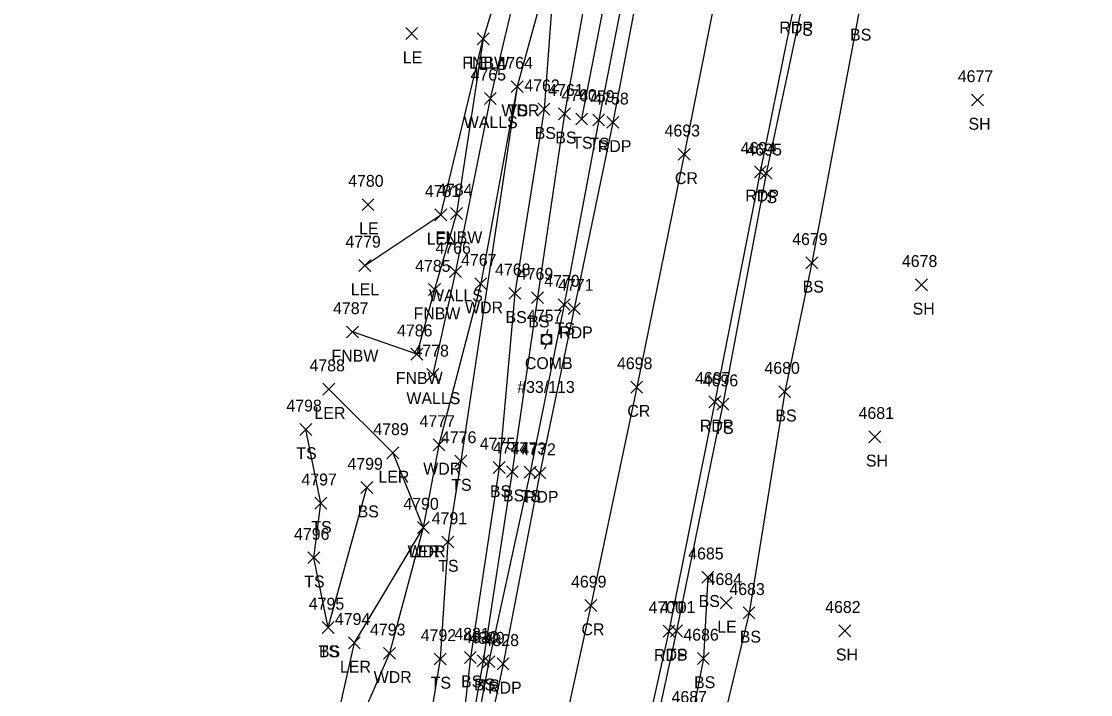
# Model space of a CAD drawing. Extents: x 1678863 to 1683592, y 407783 to 418211.
# Drawn here: x 1680118.7 to 1680298.4, y 412443.7 to 412556.9 of the extents above; entities that cross this region are included whole.
import ezdxf

# ---------------------------------------------------------------- set-up
doc = ezdxf.new("R2010")
doc.units = 0
for name, color, linetype in [('L_A', 7, 'Continuous'), ('L_I', 7, 'Continuous'), ('L_TIC', 7, 'Continuous'), ('LARO', 7, 'Continuous'), ('LAWA', 7, 'Continuous'), ('LELB', 7, 'Continuous'), ('LFNC', 7, 'Continuous'), ('LWS', 7, 'Continuous'), ('P_A', 7, 'Continuous'), ('P_I', 7, 'Continuous'), ('P_TIC', 7, 'Continuous'), ('PET', 7, 'Continuous'), ('PRC', 7, 'Continuous'), ('U_A', 7, 'Continuous'), ('U_C', 7, 'Continuous'), ('U_I', 7, 'Continuous'), ('UP', 7, 'Continuous')]:
    doc.layers.add(name, color=color, linetype=linetype)

msp = doc.modelspace()

# ---------------------------------------------------------------- linework, layer by layer
at = {"layer": 'L_TIC'}
for points in [[(1680183.31, 412553.84), (1680185.31, 412555.84)], [(1680185.31, 412553.84), (1680183.31, 412555.84)], [(1680195.34, 412552.95), (1680197.34, 412554.95)], [(1680197.34, 412552.95), (1680195.34, 412554.95)], [(1680195.34, 412552.95), (1680197.34, 412554.95)], [(1680197.34, 412552.95), (1680195.34, 412554.95)], [(1680201.04, 412544.92), (1680203.04, 412546.92)], [(1680203.04, 412544.92), (1680201.04, 412546.92)], [(1680201.04, 412544.92), (1680203.04, 412546.92)], [(1680203.04, 412544.92), (1680201.04, 412546.92)], [(1680196.52, 412542.94), (1680198.52, 412544.94)], [(1680198.52, 412542.94), (1680196.52, 412544.94)], [(1680278.42, 412542.67), (1680280.42, 412544.67)], [(1680280.42, 412542.67), (1680278.42, 412544.67)], [(1680205.55, 412541.12), (1680207.55, 412543.12)], [(1680207.55, 412541.12), (1680205.55, 412543.12)], [(1680209.01, 412540.36), (1680211.01, 412542.36)], [(1680211.01, 412540.36), (1680209.01, 412542.36)], [(1680211.88, 412539.48), (1680213.88, 412541.48)], [(1680213.88, 412539.48), (1680211.88, 412541.48)], [(1680214.74, 412539.31), (1680216.74, 412541.31)], [(1680216.74, 412539.31), (1680214.74, 412541.31)], [(1680242.91, 412530.33), (1680244.91, 412532.33)], [(1680244.91, 412530.33), (1680242.91, 412532.33)], [(1680175.97, 412525.07), (1680177.97, 412527.07)], [(1680177.97, 412525.07), (1680175.97, 412527.07)], [(1680188.22, 412523.35), (1680190.22, 412525.35)], [(1680190.22, 412523.35), (1680188.22, 412525.35)], [(1680190.84, 412523.59), (1680192.84, 412525.59)], [(1680192.84, 412523.59), (1680190.84, 412525.59)], [(1680175.43, 412514.84), (1680177.43, 412516.84)], [(1680177.43, 412514.84), (1680175.43, 412516.84)], [(1680190.67, 412513.8), (1680192.67, 412515.8)], [(1680192.67, 412513.8), (1680190.67, 412515.8)], [(1680250.59, 412515.28), (1680252.59, 412517.28)], [(1680252.59, 412515.28), (1680250.59, 412517.28)], [(1680187.15, 412510.78), (1680189.15, 412512.78)], [(1680189.15, 412510.78), (1680187.15, 412512.78)], [(1680194.91, 412511.78), (1680196.91, 412513.78)], [(1680196.91, 412511.78), (1680194.91, 412513.78)], [(1680200.64, 412510.16), (1680202.64, 412512.16)], [(1680202.64, 412510.16), (1680200.64, 412512.16)], [(1680269.03, 412511.58), (1680271.03, 412513.58)], [(1680271.03, 412511.58), (1680269.03, 412513.58)], [(1680204.47, 412509.43), (1680206.47, 412511.43)], [(1680206.47, 412509.43), (1680204.47, 412511.43)], [(1680208.94, 412508.25), (1680210.94, 412510.25)], [(1680210.94, 412508.25), (1680208.94, 412510.25)], [(1680173.35, 412503.66), (1680175.35, 412505.66)], [(1680175.35, 412503.66), (1680173.35, 412505.66)], [(1680184.17, 412499.91), (1680186.17, 412501.91)], [(1680186.17, 412499.91), (1680184.17, 412501.91)], [(1680186.87, 412496.52), (1680188.87, 412498.52)], [(1680188.87, 412496.52), (1680186.87, 412498.52)], [(1680169.39, 412494.03), (1680171.39, 412496.03)], [(1680171.39, 412494.03), (1680169.39, 412496.03)], [(1680246.01, 412493.61), (1680248.01, 412495.61)], [(1680248.01, 412493.61), (1680246.01, 412495.61)], [(1680235.6, 412491.51), (1680237.6, 412493.51)], [(1680237.6, 412491.51), (1680235.6, 412493.51)], [(1680165.5, 412487.27), (1680167.5, 412489.27)], [(1680167.5, 412487.27), (1680165.5, 412489.27)], [(1680261.17, 412486.02), (1680263.17, 412488.02)], [(1680263.17, 412486.02), (1680261.17, 412488.02)], [(1680180.13, 412483.31), (1680182.13, 412485.31)], [(1680182.13, 412483.31), (1680180.13, 412485.31)], [(1680187.89, 412484.66), (1680189.89, 412486.66)], [(1680189.89, 412484.66), (1680187.89, 412486.66)], [(1680191.55, 412481.95), (1680193.55, 412483.95)], [(1680193.55, 412481.95), (1680191.55, 412483.95)], [(1680198.02, 412480.87), (1680200.02, 412482.87)], [(1680200.02, 412480.87), (1680198.02, 412482.87)], [(1680200.22, 412480.17), (1680202.22, 412482.17)], [(1680202.22, 412480.17), (1680200.22, 412482.17)], [(1680203.22, 412480.07), (1680205.22, 412482.07)], [(1680205.22, 412480.07), (1680203.22, 412482.07)], [(1680175.78, 412477.48), (1680177.78, 412479.48)], [(1680177.78, 412477.48), (1680175.78, 412479.48)], [(1680168.03, 412474.85), (1680170.03, 412476.85)], [(1680170.03, 412474.85), (1680168.03, 412476.85)], [(1680185.26, 412470.76), (1680187.26, 412472.76)], [(1680187.26, 412470.76), (1680185.26, 412472.76)], [(1680185.26, 412470.76), (1680187.26, 412472.76)], [(1680187.26, 412470.76), (1680185.26, 412472.76)], [(1680189.37, 412468.33), (1680191.37, 412470.33)], [(1680191.37, 412468.33), (1680189.37, 412470.33)], [(1680166.84, 412465.69), (1680168.84, 412467.69)], [(1680168.84, 412465.69), (1680166.84, 412467.69)], [(1680233.11, 412462.4), (1680235.11, 412464.4)], [(1680235.11, 412462.4), (1680233.11, 412464.4)], [(1680236.19, 412458.09), (1680238.19, 412460.09)], [(1680238.19, 412458.09), (1680236.19, 412460.09)], [(1680240.02, 412456.41), (1680242.02, 412458.41)], [(1680242.02, 412456.41), (1680240.02, 412458.41)], [(1680169.27, 412453.95), (1680171.27, 412455.95)], [(1680171.27, 412453.95), (1680169.27, 412455.95)], [(1680169.27, 412453.95), (1680171.27, 412455.95)], [(1680171.27, 412453.95), (1680169.27, 412455.95)], [(1680227.82, 412453.39), (1680229.82, 412455.39)], [(1680229.82, 412453.39), (1680227.82, 412455.39)], [(1680256.13, 412453.41), (1680258.13, 412455.41)], [(1680258.13, 412453.41), (1680256.13, 412455.41)], [(1680173.66, 412451.37), (1680175.66, 412453.37)], [(1680175.66, 412451.37), (1680173.66, 412453.37)], [(1680179.56, 412449.61), (1680181.56, 412451.61)], [(1680181.56, 412449.61), (1680179.56, 412451.61)], [(1680188.09, 412448.66), (1680190.09, 412450.66)], [(1680190.09, 412448.66), (1680188.09, 412450.66)], [(1680193.17, 412448.89), (1680195.17, 412450.89)], [(1680195.17, 412448.89), (1680193.17, 412450.89)], [(1680195.31, 412448.36), (1680197.31, 412450.36)], [(1680197.31, 412448.36), (1680195.31, 412450.36)], [(1680196.27, 412448.21), (1680198.27, 412450.21)], [(1680198.27, 412448.21), (1680196.27, 412450.21)], [(1680232.34, 412448.74), (1680234.34, 412450.74)], [(1680234.34, 412448.74), (1680232.34, 412450.74)]]:
    msp.add_lwpolyline(points, dxfattribs=at)
at = {"layer": 'LARO'}
for points in [[(1680176.43, 412515.84), (1680189.22, 412524.35), (1680196.34, 412553.95)], [(1680170.39, 412495.03), (1680181.13, 412484.31), (1680186.26, 412471.76), (1680174.66, 412452.37), (1680171.51, 412438.47), (1680158.24, 412433.58)]]:
    msp.add_lwpolyline(points, dxfattribs=at)
at = {"layer": 'LAWA'}
msp.add_lwpolyline([(1680206.93, 412563.7), (1680202.04, 412545.92), (1680195.91, 412512.78), (1680188.89, 412485.66), (1680186.26, 412471.76), (1680180.56, 412450.61), (1680168.77, 412423.38), (1680176.3, 412418.61), (1680169.98, 412398.15), (1680162.84, 412369.71), (1680155.02, 412336.92), (1680137.08, 412306.47), (1680135.2, 412293), (1680118.69, 412249.85)], dxfattribs=at)
at = {"layer": 'LELB'}
for points in [[(1680264.76, 412811.55), (1680263.36, 412796.82), (1680259.13, 412765.17), (1680254.89, 412741.7), (1680250.64, 412716.52), (1680241.43, 412672.74), (1680233.74, 412632.17), (1680225.8, 412592.02), (1680220.98, 412567.08), (1680215.74, 412540.31), (1680209.94, 412509.25), (1680204.22, 412481.07), (1680197.27, 412449.21), (1680193.18, 412427.19), (1680186.13, 412390.36), (1680174.63, 412348.27), (1680162.56, 412311.44), (1680153.21, 412285.21), (1680144.52, 412262.81), (1680134.21, 412242.14)], [(1680249.49, 412768.2), (1680249.55, 412758.24), (1680243.8, 412718.57), (1680233.25, 412673.09), (1680225.51, 412631.52), (1680218.17, 412594.23), (1680214.71, 412567.57), (1680210.01, 412541.36), (1680205.47, 412510.43), (1680201.22, 412481.17), (1680196.31, 412449.36), (1680192.42, 412427.44), (1680185.73, 412390.56), (1680174.21, 412348.31), (1680162.14, 412311.42), (1680152.66, 412285.29), (1680142.36, 412263.76), (1680132.21, 412242.7)], [(1680245.33, 412759.55), (1680238.15, 412719.92), (1680229.05, 412672.21), (1680221.09, 412632.34), (1680212.81, 412594.54), (1680208.5, 412568.01), (1680206.55, 412542.12), (1680201.64, 412511.16), (1680199.02, 412481.87), (1680194.17, 412449.89), (1680191.64, 412427.54), (1680187.79, 412410.87)], [(1680247.45, 412717.1), (1680238.47, 412672.98), (1680230.77, 412632.28), (1680223.41, 412592.33), (1680217.93, 412566.73), (1680212.88, 412540.48)], [(1680298.44, 412568.57), (1680284.88, 412583.01), (1680266.88, 412595.61), (1680260.41, 412601.01), (1680256.27, 412585.74), (1680249.92, 412559.47), (1680243.91, 412531.33), (1680236.6, 412492.51), (1680228.82, 412454.39), (1680218.5, 412406.89), (1680208.69, 412367.35), (1680198.1, 412331.27), (1680190.23, 412308.46), (1680180.36, 412277.86), (1680168.7, 412243.07)], [(1680293.6, 412567.39), (1680270.58, 412586.89), (1680269, 412586.98), (1680259.56, 412558.66), (1680251.59, 412516.28), (1680247.01, 412494.61), (1680241.02, 412457.41), (1680236.24, 412437.34), (1680245.76, 412404.08)], [(1680202.04, 412545.92), (1680192.55, 412482.95), (1680190.37, 412469.33), (1680189.09, 412449.66), (1680184.49, 412421.77), (1680181.34, 412398.27), (1680173.62, 412366.96), (1680163, 412331.76), (1680152.64, 412306.34), (1680145.73, 412289.13), (1680128.64, 412244.06)], [(1680170.27, 412454.95), (1680167.84, 412466.69), (1680169.03, 412475.85), (1680166.5, 412488.27)], [(1680170.27, 412454.95), (1680176.78, 412478.48)], [(1680234.11, 412463.4), (1680233.34, 412449.74), (1680231.29, 412439.27), (1680227.68, 412436.54), (1680220.44, 412406.48)]]:
    msp.add_lwpolyline(points, dxfattribs=at)
at = {"layer": 'LFNC'}
msp.add_lwpolyline([(1680218.33, 412787.64), (1680231.24, 412777.54), (1680236.8, 412767.88), (1680237.55, 412751.41), (1680232.55, 412729.19), (1680224.98, 412691.69), (1680216.02, 412647.3), (1680207.26, 412604.15), (1680201.33, 412570.32), (1680196.34, 412553.95), (1680191.84, 412524.59), (1680188.15, 412511.78), (1680185.17, 412500.91), (1680174.35, 412504.66)], dxfattribs=at)
at = {"layer": 'LWS'}
msp.add_lwpolyline([(1680245.37, 412777.27), (1680244.27, 412770.72), (1680239.06, 412752.16), (1680234.49, 412728.17), (1680226.88, 412691.09), (1680218.1, 412646.92), (1680208.94, 412603.49), (1680203.86, 412570.61), (1680197.52, 412543.94), (1680191.67, 412514.8), (1680187.87, 412497.52)], dxfattribs=at)
at = {"layer": 'P_TIC'}
for points in [[(1680217.11, 412538.91), (1680219.11, 412540.91)], [(1680219.11, 412538.91), (1680217.11, 412540.91)], [(1680229.13, 412533.53), (1680231.13, 412535.53)], [(1680231.13, 412533.53), (1680229.13, 412535.53)], [(1680241.91, 412530.6), (1680243.91, 412532.6)], [(1680243.91, 412530.6), (1680241.91, 412532.6)], [(1680210.61, 412507.58), (1680212.61, 412509.58)], [(1680212.61, 412507.58), (1680210.61, 412509.58)], [(1680221.13, 412494.39), (1680223.13, 412496.39)], [(1680223.13, 412494.39), (1680221.13, 412496.39)], [(1680234.26, 412491.91), (1680236.26, 412493.91)], [(1680236.26, 412491.91), (1680234.26, 412493.91)], [(1680204.85, 412479.93), (1680206.85, 412481.93)], [(1680206.85, 412479.93), (1680204.85, 412481.93)], [(1680213.42, 412457.66), (1680215.42, 412459.66)], [(1680215.42, 412457.66), (1680213.42, 412459.66)], [(1680226.56, 412453.34), (1680228.56, 412455.34)], [(1680228.56, 412453.34), (1680226.56, 412455.34)], [(1680198.66, 412447.83), (1680200.66, 412449.83)], [(1680200.66, 412447.83), (1680198.66, 412449.83)]]:
    msp.add_lwpolyline(points, dxfattribs=at)
at = {"layer": 'PET'}
for points in [[(1680296.3, 412834.01), (1680292.92, 412809.88), (1680289.09, 412781.37), (1680282.07, 412737.34), (1680277.46, 412709.86), (1680269.38, 412667.98), (1680262.24, 412629.4), (1680258.01, 412607.41), (1680253.6, 412586.01), (1680248.62, 412559.86), (1680242.91, 412531.6), (1680235.26, 412492.91), (1680227.56, 412454.34), (1680216.99, 412407.09), (1680207.45, 412367.83), (1680196.86, 412331.66), (1680189.42, 412308.79), (1680178.4, 412278.7), (1680165.09, 412243.62)], [(1680269.63, 412829.2), (1680265.04, 412796.13), (1680259.96, 412765.02), (1680256.28, 412741.52), (1680251.79, 412716.36), (1680243.91, 412672.27), (1680235.73, 412631.6), (1680228.05, 412591.55), (1680223.07, 412565.97), (1680218.11, 412539.91), (1680211.61, 412508.58), (1680205.85, 412480.93), (1680199.66, 412448.83), (1680195.01, 412427.07), (1680186.54, 412390.39), (1680175.26, 412348.31), (1680163.41, 412311.1), (1680153.81, 412285.2), (1680145.32, 412262.57), (1680136.24, 412241.39)]]:
    msp.add_lwpolyline(points, dxfattribs=at)
at = {"layer": 'PRC'}
msp.add_lwpolyline([(1680281.38, 412827.12), (1680276.54, 412794.32), (1680271.51, 412761.65), (1680263.6, 412713.37), (1680255.9, 412669.93), (1680248.46, 412629.97), (1680240.84, 412588.83), (1680235.69, 412562.84), (1680230.13, 412534.53), (1680222.13, 412495.39), (1680214.42, 412458.66), (1680203.73, 412409.82), (1680194.11, 412372.14), (1680183.59, 412335.84), (1680176.01, 412313.28), (1680165.53, 412283.79), (1680155.94, 412258.65)], dxfattribs=at)
at = {"layer": 'UP'}
for p, q in [((1680207.2, 412505.08), (1680206.95, 412504.25)), ((1680206.12, 412502.58), (1680206.12, 412504.25)), ((1680206.12, 412504.25), (1680207.79, 412504.25)), ((1680206.95, 412503.41), (1680206.95, 412503.41)), ((1680207.79, 412504.25), (1680207.79, 412502.58)), ((1680207.79, 412502.58), (1680206.12, 412502.58)), ((1680206.7, 412501.75), (1680206.95, 412502.58))]:
    msp.add_line(p, q, dxfattribs=at)
msp.add_circle((1680206.95, 412503.41), 0.833, dxfattribs=at)

# ---------------------------------------------------------------- texts
at = {"layer": 'L_A'}
for s, p in [('TS', (1680248.33, 412554.47)), ('BS', (1680258.01, 412553.66)), ('LE', (1680182.8, 412549.84)), ('FNBW', (1680192.81, 412548.95)), ('LEL', (1680193.97, 412548.95)), ('WDR', (1680199.4, 412540.92)), ('TS', (1680200.45, 412540.92)), ('WALLS', (1680193.06, 412538.94)), ('BS', (1680204.99, 412537.12)), ('SH', (1680277.91, 412538.67)), ('BS', (1680208.45, 412536.36)), ('TS', (1680211.29, 412535.48)), ('TS', (1680214.15, 412535.31)), ('TS', (1680242.32, 412526.33)), ('LE', (1680175.46, 412521.07)), ('LEL', (1680186.85, 412519.35)), ('FNBW', (1680188.31, 412519.59)), ('LEL', (1680174.07, 412510.84)), ('BS', (1680250.03, 412511.28)), ('WALLS', (1680187.21, 412509.8)), ('FNBW', (1680184.62, 412506.78)), ('WDR', (1680193.28, 412507.78)), ('SH', (1680268.52, 412507.58)), ('BS', (1680200.08, 412506.16)), ('BS', (1680203.91, 412505.43)), ('TS', (1680208.35, 412504.25)), ('FNBW', (1680170.83, 412499.66)), ('FNBW', (1680181.64, 412495.91)), ('WALLS', (1680183.42, 412492.52)), ('LER', (1680167.97, 412490.03)), ('BS', (1680245.45, 412489.61)), ('TS', (1680235.01, 412487.51)), ('TS', (1680164.91, 412483.27)), ('SH', (1680260.66, 412482.02)), ('WDR', (1680186.25, 412480.66)), ('LER', (1680178.71, 412479.31)), ('TS', (1680190.96, 412477.95)), ('BS', (1680197.46, 412476.87)), ('BS', (1680199.66, 412476.17)), ('TS', (1680202.63, 412476.07)), ('BS', (1680175.22, 412473.48)), ('TS', (1680167.44, 412470.85)), ('WDR', (1680183.62, 412466.76)), ('LER', (1680183.84, 412466.76)), ('TS', (1680188.77, 412464.33)), ('TS', (1680166.25, 412461.69)), ('BS', (1680232.55, 412458.4)), ('LE', (1680235.68, 412454.09)), ('BS', (1680239.46, 412452.41)), ('TS', (1680168.68, 412449.95)), ('BS', (1680168.71, 412449.95)), ('TS', (1680227.23, 412449.39)), ('SH', (1680255.62, 412449.41)), ('LER', (1680172.25, 412447.37)), ('WDR', (1680177.92, 412445.61)), ('TS', (1680187.5, 412444.66)), ('BS', (1680192.61, 412444.89)), ('BS', (1680194.76, 412444.36)), ('TS', (1680195.68, 412444.21)), ('BS', (1680231.78, 412444.74))]:
    msp.add_text(s, height=2, dxfattribs=at).set_placement(p)
at = {"layer": 'L_I'}
for s, p in [('4764', (1680198.73, 412548.92)), ('4764', (1680198.73, 412548.92)), ('4765', (1680194.21, 412546.94)), ('4677', (1680276.11, 412546.67)), ('4762', (1680203.24, 412545.12)), ('4761', (1680207.27, 412544.36)), ('4760', (1680209.48, 412543.48)), ('4759', (1680212.47, 412543.31)), ('4695', (1680240.6, 412534.33)), ('4780', (1680173.63, 412529.07)), ('4781', (1680186.52, 412527.35)), ('4784', (1680188.58, 412527.59)), ('4679', (1680248.27, 412519.28)), ('4779', (1680173.16, 412518.84)), ('4766', (1680188.31, 412517.8)), ('4767', (1680192.61, 412515.78)), ('4678', (1680266.72, 412515.58)), ('4785', (1680184.89, 412514.78)), ('4768', (1680198.33, 412514.16)), ('4769', (1680202.15, 412513.43)), ('4770', (1680206.59, 412512.25)), ('4787', (1680171.09, 412507.66)), ('4786', (1680181.85, 412503.91)), ('4778', (1680184.61, 412500.52)), ('4788', (1680167.13, 412498.03)), ('4680', (1680243.61, 412497.61)), ('4696', (1680233.24, 412495.51)), ('4798', (1680163.24, 412491.27)), ('4777', (1680185.63, 412488.66)), ('4681', (1680259.43, 412490.02)), ('4789', (1680177.86, 412487.31)), ('4776', (1680189.23, 412485.95)), ('4775', (1680195.76, 412484.87)), ('4774', (1680197.96, 412484.17)), ('4773', (1680200.96, 412484.07)), ('4799', (1680173.51, 412481.48)), ('4797', (1680165.77, 412478.85)), ('4790', (1680182.91, 412474.76)), ('4790', (1680182.91, 412474.76)), ('4791', (1680187.67, 412472.33)), ('4796', (1680164.53, 412469.69)), ('4685', (1680230.8, 412466.4)), ('4684', (1680233.89, 412462.09)), ('4683', (1680237.71, 412460.41)), ('4795', (1680167.01, 412457.95)), ('4795', (1680167.01, 412457.95)), ('4701', (1680226.05, 412457.39)), ('4682', (1680253.82, 412457.41)), ('4794', (1680171.4, 412455.37)), ('4793', (1680177.3, 412453.61)), ('4792', (1680185.83, 412452.66)), ('4831', (1680191.48, 412452.89)), ('4686', (1680229.98, 412452.74)), ('4830', (1680192.97, 412452.36)), ('4829', (1680194, 412452.21)), ('4687', (1680227.99, 412442.27))]:
    msp.add_text(s, height=2, dxfattribs=at).set_placement(p)
at = {"layer": 'P_A'}
for s, p in [('RDP', (1680246.11, 412554.86)), ('RDP', (1680215.6, 412534.91)), ('CR', (1680228.56, 412529.53)), ('RDP', (1680240.4, 412526.6)), ('RDP', (1680209.1, 412503.58)), ('CR', (1680220.56, 412490.39)), ('RDP', (1680232.75, 412487.91)), ('RDP', (1680203.34, 412475.93)), ('CR', (1680212.85, 412453.66)), ('RDP', (1680225.04, 412449.34)), ('RDP', (1680197.15, 412443.83))]:
    msp.add_text(s, height=2, dxfattribs=at).set_placement(p)
at = {"layer": 'P_I'}
for s, p in [('4758', (1680214.85, 412542.91)), ('4693', (1680226.82, 412537.53)), ('4694', (1680239.6, 412534.6)), ('4771', (1680208.92, 412511.58)), ('4698', (1680218.82, 412498.39)), ('4697', (1680231.95, 412495.91)), ('4772', (1680202.59, 412483.93)), ('4699', (1680211.1, 412461.66)), ('4700', (1680224.13, 412457.34)), ('4828', (1680196.4, 412451.83))]:
    msp.add_text(s, height=2, dxfattribs=at).set_placement(p)
at = {"layer": 'U_A'}
msp.add_text('COMB', height=2, dxfattribs=at).set_placement((1680203.34, 412498.41))
at = {"layer": 'U_C'}
msp.add_text('#33/113', height=2, dxfattribs=at).set_placement((1680202.05, 412494.41))
at = {"layer": 'U_I'}
msp.add_text('4757', height=2, dxfattribs=at).set_placement((1680203.69, 412506.41))

doc.saveas('drawing.dxf')
